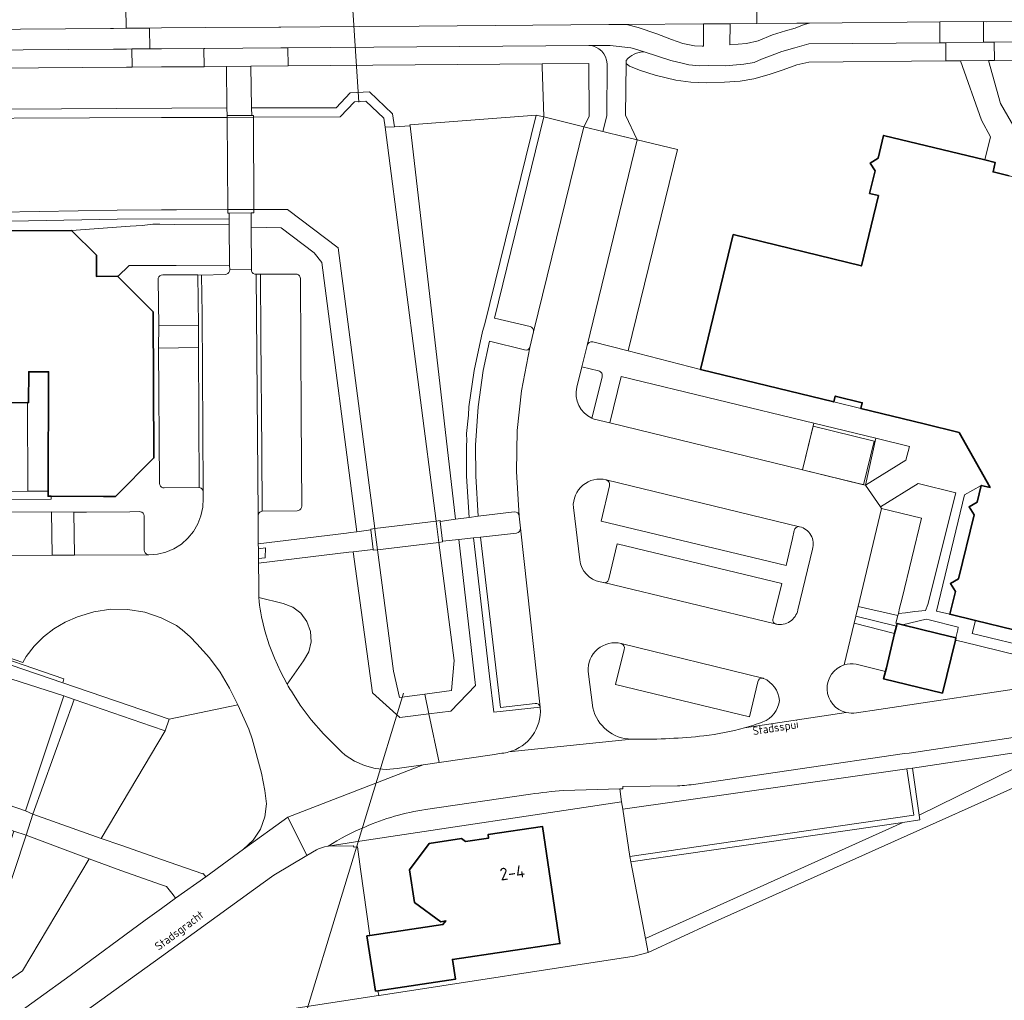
# Model space of a CAD drawing. Header units: metres. Extents: x 149984 to 156489, y 469398 to 478068.
# Tile 323 of 656: x 153985 to 154092, y 472751 to 472858. Entities that reach past the tile are written whole.
import ezdxf
from ezdxf.enums import TextEntityAlignment as Align

# ---------------------------------------------------------------- set-up
doc = ezdxf.new("R2010")
doc.units = ezdxf.units.M
doc.header["$LTSCALE"] = 0.75
for name, color, linetype, lineweight in [('B-WE-GR-BEPLANTING_CULTUUR_HEESTERS-GV', 252, 'Continuous', 18), ('B-WE-GR-BEPLANTING_CULTUUR_VASTE PLANTENVAK-GV', 252, 'Continuous', 18), ('B-WE-GR-STRUIK-GV', 252, 'Continuous', 13), ('B-WE-IE-TERREINAFSCHEIDING_KUNSTMATIG_MUUR-GV', 252, 'Continuous', 18), ('B-WE-KW-KUNSTWERK_DEK-GV', 6, 'Continuous', 18), ('B-WE-KW-KUNSTWERK_DUIKER-G', 6, 'Continuous', 18), ('B-WE-KW-KUNSTWERK_STUW-G', 6, 'Continuous', 18), ('B-WE-OG-BEBOUWING-GV', 6, 'Continuous', 35), ('B-WE-OG-BEBOUWING-T18', 1, 'Continuous', 18), ('B-WE-OG-BEBOUWING_OVERBOUWING-GV', 6, 'Continuous', 18), ('B-WE-OG-TERREIN_BEGROEID-GV', 252, 'Continuous', 18), ('B-WE-OG-TERREIN_ERF-GV', 252, 'Continuous', 18), ('B-WE-OG-TERREIN_OEVER-GV', 252, 'Continuous', 18), ('B-WE-OG-TOPOGRAFIE-T18', 7, 'Continuous', 18), ('B-WE-OG-WATER_MEER-GV', 252, 'Continuous', 18), ('B-WE-VH-GESLOTENVERHARDING_ASFALT-GV', 252, 'Continuous', 18), ('B-WE-VH-HALFVERHARDING_GRASBETONSTEEN-GV', 252, 'Continuous', 18), ('B-WE-VH-HALFVERHARDING_GRIND-GV', 252, 'Continuous', 18), ('B-WE-VH-ONVERHARD-GV', 252, 'Continuous', 18), ('B-WE-VH-OPENVERHARDING_BETONSTRAATSTEEN-GV', 252, 'Continuous', 18), ('B-WE-VH-OPENVERHARDING_STRAATBAKSTEEN-GV', 252, 'Continuous', 18), ('B-WE-VH-OPENVERHARDING_TEGEL-GV', 252, 'Continuous', 18)]:
    doc.layers.add(name, color=color, linetype=linetype, lineweight=lineweight)
doc.styles.add('NLCS-ISO-M500-T18', font='NLCS-ISO.ttf', dxfattribs={"height": 0.9})
doc.styles.add('NLCS-ISO-M750-T18', font='NLCS-ISO.ttf', dxfattribs={"height": 1.35})

msp = doc.modelspace()

# ---------------------------------------------------------------- linework, layer by layer
at = {"layer": 'B-WE-GR-BEPLANTING_CULTUUR_HEESTERS-GV', "flags": 128}
for points in [[(154045.83, 472820.019), (154045.29, 472817.81)], [(154047.66, 472819.59), (154045.83, 472820.019)], [(154046.939, 472814.428), (154048.04, 472818.9)], [(153969.478, 472792.842), (153989.357, 472786.005), (153989.238, 472785.583), (154000.839, 472781.613), (154008.342, 472783.198), (154007.422, 472784.992), (154006.406, 472786.734), (154005.245, 472788.308), (154003.852, 472789.85), (154003.111, 472790.6), (154002.24, 472791.372), (154001.628, 472791.824), (153999.966, 472792.685), (153998.19, 472793.278), (153996.344, 472793.589), (153994.473, 472793.61), (153992.62, 472793.34), (153990.832, 472792.786), (153989.515, 472792.211), (153988.279, 472791.477), (153987.144, 472790.597), (153986.125, 472789.583), (153985.24, 472788.451), (153984.881, 472787.788), (153978.98, 472789.852)]]:
    msp.add_lwpolyline(points, dxfattribs=at)
at = {"layer": 'B-WE-GR-BEPLANTING_CULTUUR_HEESTERS-GV'}
for points in [[(154048.04, 472818.9, 0.4466076), (154047.66, 472819.59)], [(154045.29, 472817.81, 0.363961), (154046.939, 472814.428)]]:
    msp.add_lwpolyline(points, format="xyb", dxfattribs=at)
at = {"layer": 'B-WE-GR-BEPLANTING_CULTUUR_HEESTERS-GV', "flags": 128}
for points in [[(154076.26, 472815.48), (154076.42, 472816.12), (154073.47, 472816.85), (154073.31, 472816.2)], [(153987.96, 472805.929), (153987.64, 472805.93), (153987.642, 472806.476), (153985.419, 472806.461), (153976.787, 472806.401), (153976.76, 472805.575), (153987.96, 472805.59)], [(153993.433, 472768.63), (154000.412, 472780.365), (153998.914, 472780.877), (153990.495, 472783.758), (153985.989, 472771.257)], [(153985.233, 472768.979), (153980.09, 472753.471), (153978.087, 472752.339), (153963.702, 472742.62), (153963.229, 472742.36), (153962.712, 472742.204), (153964.245, 472739.932), (153984.848, 472754.194), (153992.111, 472766.408)]]:
    msp.add_lwpolyline(points, close=True, dxfattribs=at)
at = {"layer": 'B-WE-GR-BEPLANTING_CULTUUR_VASTE PLANTENVAK-GV', "flags": 128}
for points in [[(154050.669, 472853.092), (154050.584, 472847.451), (154051.88, 472844.782), (154056.25, 472843.72), (154050.873, 472821.762), (154058.76, 472819.74), (154062.35, 472834.44), (154076.317, 472831.04), (154078.178, 472838.693), (154077.206, 472838.929), (154077.804, 472841.387), (154077.284, 472842.241), (154078.138, 472842.762), (154078.745, 472845.259), (154089.774, 472842.578), (154090.39, 472845.1), (154089.41, 472846.92), (154087.127, 472853.401), (154085.534, 472853.385), (154070.573, 472853.259), (154069.282, 472852.95), (154067.788, 472852.407), (154066.26, 472851.897), (154064.597, 472851.421), (154063.103, 472851.184), (154061.406, 472851.048), (154059.403, 472850.98), (154057.705, 472851.048), (154056.076, 472851.285), (154053.835, 472851.829), (154052.24, 472852.339), (154051.018, 472852.814)], [(153999.835, 472835.58), (153999.05, 472835.6), (153997.89, 472835.45), (153996.57, 472835.37), (153990.203, 472834.875), (153992.902, 472832.19), (153992.896, 472829.891), (153995.206, 472829.897), (153995.241, 472829.862), (153996.491, 472831.06), (154001.59, 472831.092), (154007.433, 472831.129), (154007.38, 472835.581), (154001.457, 472835.538)], [(153985.419, 472806.461), (153987.642, 472806.476), (153987.691, 472819.49), (153985.521, 472819.498), (153985.51, 472816.142), (153985.399, 472816.141)], [(154077.909, 472812.245), (154076.75, 472807.13), (154081.18, 472809.85), (154081.55, 472811.36)], [(154082.151, 472793.342), (154083.32, 472793.468), (154083.58, 472794.12), (154086.6, 472806.31), (154082.52, 472807.31), (154078.392, 472804.769), (154078.526, 472804.576), (154082.86, 472803.55), (154080.756, 472794.83), (154080.491, 472793.732), (154080.347, 472793.147), (154081.133, 472793.232)], [(154089.39, 472807.11), (154087.57, 472806.07), (154084.5, 472793.4), (154085.95, 472793.06), (154086.57, 472795.55), (154086.03, 472796.41), (154086.9, 472796.91), (154088.61, 472803.91), (154088.07, 472804.76), (154088.94, 472805.29)], [(154075.543, 472792.086), (154079.941, 472790.953), (154080.137, 472791.759), (154075.729, 472792.865)], [(154083.724, 472792.453), (154083.39, 472792.538), (154080.805, 472791.898), (154084.638, 472790.97), (154086.62, 472790.49), (154086.828, 472791.349), (154086.879, 472791.654)], [(154088.412, 472790.965), (154095.35, 472789.28), (154097.122, 472790.356), (154088.755, 472792.381)]]:
    msp.add_lwpolyline(points, close=True, dxfattribs=at)
for points in [[(154127.723, 472853.402), (154123.224, 472853.529), (154116.009, 472853.531), (154090.825, 472853.437), (154090.192, 472853.431), (154091.49, 472848.72), (154093.48, 472845.28), (154095.11, 472845.86), (154106.31, 472843.12), (154105.53, 472839.83), (154108.33, 472839.16), (154109.13, 472842.59), (154108.63, 472843.45), (154109.47, 472843.97), (154109.99, 472846.14), (154127.5, 472841.9), (154127.86, 472843.4)], [(154075.79, 472782.323), (154078.229, 472782.66), (154113.057, 472787.903), (154113.305, 472788.24), (154111.317, 472790.003), (154107.137, 472796.82), (154104.82, 472795.38), (154103.49, 472789.87), (154100.897, 472788.258), (154097.37, 472789.2), (154095.53, 472788.07), (154087.362, 472790.056)], [(154087.362, 472790.056), (154086.562, 472790.25), (154085.162, 472784.464), (154078.747, 472786.017), (154078.942, 472786.825), (154075.752, 472787.62)]]:
    msp.add_lwpolyline(points, dxfattribs=at)
at = {"layer": 'B-WE-GR-BEPLANTING_CULTUUR_VASTE PLANTENVAK-GV'}
for points in [[(154074.456, 472787.534, 0.760014), (154074.655, 472782.346)], [(154075.752, 472787.62, 0.1218889), (154074.456, 472787.534)], [(154074.655, 472782.346, 0.1066177), (154075.79, 472782.323)]]:
    msp.add_lwpolyline(points, format="xyb", dxfattribs=at)
at = {"layer": 'B-WE-GR-STRUIK-GV', "flags": 128}
for points in [[(154040.19, 472824.43), (154036.33, 472825.35), (154041.68, 472847.27), (154040.846, 472847.458), (154035.272, 472824.721), (154034.994, 472823.889), (154034.08, 472819.63), (154033.53, 472815.66), (154033.47, 472814.773), (154033.241, 472812.763), (154033.282, 472811.978), (154033.25, 472811.5), (154033.27, 472808.11), (154033.546, 472803.622), (154034.539, 472803.759), (154034.27, 472808.11), (154034.25, 472811.5), (154034.53, 472815.66), (154035.08, 472819.63), (154035.76, 472822.82), (154039.59, 472821.88)], [(154040.169, 472822.141), (154040.562, 472823.85)], [(154040.736, 472783.326), (154036.976, 472782.885), (154034.77, 472801.46), (154034.006, 472801.379), (154035.783, 472786.306)], [(154035.783, 472786.306), (154036.247, 472782.379), (154041.293, 472782.929)]]:
    msp.add_lwpolyline(points, dxfattribs=at)
at = {"layer": 'B-WE-GR-STRUIK-GV'}
for points in [[(154040.562, 472823.85, 0.3784464), (154040.19, 472824.43)], [(154039.59, 472821.88, 0.3924914), (154040.169, 472822.141)], [(154041.293, 472782.929, 0.4027898), (154040.736, 472783.326)]]:
    msp.add_lwpolyline(points, format="xyb", dxfattribs=at)
at = {"layer": 'B-WE-GR-STRUIK-GV', "flags": 128}
for points in [[(153963.108, 472779.269), (153963.199, 472779.552), (153963.314, 472780.112), (153963.174, 472781.056), (153966.52, 472791.463), (153989.335, 472784.155), (153990.495, 472783.758), (153998.914, 472780.877), (154000.412, 472780.365), (154000.839, 472781.613), (153989.238, 472785.583), (153962.427, 472794.758), (153962.567, 472795.183), (153962.332, 472795.203), (153961.899, 472793.858), (153961.632, 472793.029), (153961.778, 472792.982), (153965.568, 472791.768), (153964.129, 472787.293), (153962.222, 472781.362), (153962.172, 472781.034), (153962.314, 472780.142), (153962.199, 472779.583)], [(154081.282, 472776.204), (154082.022, 472771.172), (154051.072, 472766.651), (154051.186, 472766.054), (154080.846, 472770.362), (154082.709, 472770.633), (154082.63, 472771.173), (154081.886, 472776.295)]]:
    msp.add_lwpolyline(points, close=True, dxfattribs=at)
at = {"layer": 'B-WE-IE-TERREINAFSCHEIDING_KUNSTMATIG_MUUR-GV', "flags": 128}
msp.add_lwpolyline([(153962.567, 472795.183), (153962.427, 472794.758), (153989.238, 472785.583), (153989.357, 472786.005), (153969.478, 472792.842), (153969.478, 472793.073), (153969.479, 472793.412), (153968.851, 472793.418), (153968.851, 472793.066)], close=True, dxfattribs=at)
at = {"layer": 'B-WE-KW-KUNSTWERK_DEK-GV', "flags": 128}
for points in [[(154010.078, 472837.176), (154010.031, 472847.232), (154010.03, 472847.44), (154009.93, 472847.44), (154009.835, 472847.44), (154007.269, 472847.43), (154007.15, 472847.43), (154007.152, 472847.22), (154007.246, 472837.166), (154007.25, 472836.79), (154007.365, 472836.791), (154007.398, 472836.791), (154009.784, 472836.808), (154009.91, 472836.809), (154010.08, 472836.81)], [(154022.821, 472802.256), (154023.069, 472800.131), (154023.08, 472800.04), (154023.567, 472800.098), (154030.243, 472800.892), (154030.65, 472800.94), (154030.641, 472801.016), (154030.39, 472803.185), (154030.38, 472803.27), (154029.942, 472803.217), (154023.266, 472802.405), (154022.81, 472802.35)]]:
    msp.add_lwpolyline(points, close=True, dxfattribs=at)
at = {"layer": 'B-WE-KW-KUNSTWERK_DUIKER-G', "flags": 128}
for points in [[(154019.873, 472874.032), (154021.506, 472848.887)], [(154026.386, 472784.457), (154015.823, 472749.78)]]:
    msp.add_lwpolyline(points, dxfattribs=at)
at = {"layer": 'B-WE-KW-KUNSTWERK_STUW-G', "flags": 128}
msp.add_lwpolyline([(154007.152, 472847.22), (154007.246, 472837.166)], dxfattribs=at)
at = {"layer": 'B-WE-OG-BEBOUWING-GV', "flags": 128}
for points in [[(154092.426, 472840.852), (154090.672, 472841.279), (154090.92, 472842.299), (154089.774, 472842.578), (154078.745, 472845.259), (154078.138, 472842.762), (154077.284, 472842.241), (154077.804, 472841.387), (154077.206, 472838.929), (154078.178, 472838.693), (154076.317, 472831.04), (154062.35, 472834.44), (154058.76, 472819.74), (154073.31, 472816.2), (154073.47, 472816.85), (154076.42, 472816.12), (154076.26, 472815.48), (154083.18, 472813.807), (154086.972, 472812.889), (154090.357, 472806.879), (154089.39, 472807.11), (154088.94, 472805.29), (154088.07, 472804.76), (154088.61, 472803.91), (154086.9, 472796.91), (154086.03, 472796.41), (154086.57, 472795.55), (154085.95, 472793.06), (154088.755, 472792.381), (154097.122, 472790.356)], [(153977.832, 472816.046), (153985.399, 472816.141), (153985.51, 472816.142), (153985.521, 472819.498), (153987.691, 472819.49), (153987.642, 472806.476), (153987.64, 472805.93), (153987.96, 472805.929), (153993.662, 472805.908), (153994.97, 472805.903), (153999.168, 472810.105), (153999.097, 472826.025), (153995.241, 472829.862), (153995.206, 472829.897), (153992.896, 472829.891), (153992.902, 472832.19), (153990.203, 472834.875), (153990.18, 472834.898), (153982.58, 472834.85)]]:
    msp.add_lwpolyline(points, dxfattribs=at)
for points in [[(154079.041, 472787.233), (154078.942, 472786.825), (154078.747, 472786.017), (154085.162, 472784.464), (154086.562, 472790.25), (154086.62, 472790.49), (154084.638, 472790.97), (154080.805, 472791.898), (154080.205, 472792.043), (154080.203, 472792.033), (154080.137, 472791.759), (154079.941, 472790.953)], [(154022.394, 472758.009), (154023.349, 472751.985), (154023.606, 472752.023), (154032.05, 472753.273), (154031.731, 472755.43), (154043.45, 472757.165), (154041.534, 472769.934), (154035.616, 472769.046), (154035.674, 472768.651), (154033.15, 472768.283), (154032.723, 472768.622), (154029.19, 472768.066), (154027.057, 472765.187), (154027.601, 472761.652), (154030.466, 472759.544), (154031.019, 472759.627), (154030.686, 472759.237), (154022.703, 472758.055)]]:
    msp.add_lwpolyline(points, close=True, dxfattribs=at)
at = {"layer": 'B-WE-OG-BEBOUWING_OVERBOUWING-GV', "flags": 128}
msp.add_lwpolyline([(154069.884, 472808.806), (154076.55, 472807.179), (154077.711, 472811.933), (154071.044, 472813.56)], close=True, dxfattribs=at)
at = {"layer": 'B-WE-OG-TERREIN_BEGROEID-GV', "flags": 128}
for points in [[(154004.647, 472852.742), (154000, 472852.717), (153996.79, 472852.699), (153996.196, 472852.694), (153780.648, 472851.072), (153785.175, 472801.098), (153783.871, 472798.055), (153770.398, 472791.226)], [(153791.485, 472844.441), (153791.748, 472844.519), (153792.099, 472844.581), (153792.567, 472844.631), (153797.926, 472844.51), (153806.936, 472844.608), (153829.357, 472844.551), (153852.579, 472844.597), (153916.337, 472844.857), (153942.134, 472845.14), (153944.986, 472845.196), (153952.47, 472846.497), (153959.902, 472847.923), (153965.022, 472848.003), (154007.138, 472848.278), (154007.072, 472852.765), (154004.647, 472852.742)], [(153982.58, 472834.85), (153990.18, 472834.898), (153990.203, 472834.875), (153996.57, 472835.37), (153997.89, 472835.45), (153999.05, 472835.6), (153999.835, 472835.58), (154001.457, 472835.538), (154007.38, 472835.581), (154007.373, 472836.164), (153995.181, 472836.12), (153973.883, 472835.74)], [(154034.006, 472801.379), (154032.425, 472801.212), (154034.23, 472785.28), (154031.54, 472782.51), (154029.169, 472782.202), (154030.269, 472776.885), (154036.041, 472777.728), (154037.122, 472777.902)], [(154041.301, 472782.855), (154041.293, 472782.929), (154036.247, 472782.379), (154035.783, 472786.306), (154034.006, 472801.379)], [(154119.739, 472781.979), (154081.886, 472776.295), (154082.63, 472771.173), (154095.262, 472777.378), (154123.857, 472781.6), (154131.738, 472785.131), (154133.457, 472787.248), (154134.045, 472788.958)], [(153983.466, 472737.457), (153986.128, 472740.704), (153994.443, 472746.742), (153997.029, 472747.384), (153997.044, 472747.395), (154000, 472747.85), (154023.68, 472751.497), (154023.684, 472751.498), (154023.606, 472752.023), (154023.349, 472751.985), (154022.394, 472758.009), (154022.703, 472758.055), (154021.689, 472765.289), (154021.358, 472767.713), (154021.003, 472767.652), (154020.912, 472767.823), (154018.164, 472767.77), (154017.784, 472767.709)], [(154016.915, 472767.385), (154015.863, 472766.764), (154012.25, 472764.633), (154011.098, 472763.773), (154000, 472755.756), (153984.93, 472744.87), (153957.69, 472726.02), (153952.26, 472722.01), (153948.62, 472719.16), (153944.98, 472716.17), (153936.87, 472708.9), (153929.63, 472702.48), (153916.78, 472690.99), (153898.62, 472674.68), (153880.41, 472658.68), (153875.05, 472653.75), (153868.353, 472647.882), (153862.99, 472643.632)]]:
    msp.add_lwpolyline(points, dxfattribs=at)
for points in [[(154041.518, 472853.051), (154013.807, 472852.828), (154009.756, 472852.79), (154009.823, 472848.276), (154019.064, 472848.268), (154020.58, 472849.893), (154022.674, 472850.026), (154025.206, 472847.609), (154025.411, 472846.203), (154027.105, 472846.287), (154027.09, 472846.42), (154040.846, 472847.458), (154041.68, 472847.27), (154041.522, 472852.78)], [(154041.522, 472852.78), (154041.68, 472847.27), (154046.068, 472846.201), (154046.619, 472847.325), (154046.603, 472853.092), (154041.518, 472853.051)], [(154032.058, 472803.416), (154033.546, 472803.622), (154033.27, 472808.11), (154033.25, 472811.5), (154033.282, 472811.978), (154033.241, 472812.763), (154033.47, 472814.773), (154033.53, 472815.66), (154034.08, 472819.63), (154034.994, 472823.889), (154035.272, 472824.721), (154040.846, 472847.458), (154027.09, 472846.42), (154027.105, 472846.287)], [(154021.293, 472802.049), (154017.472, 472831.399), (154016.664, 472832.469), (154013.063, 472835.187), (154009.793, 472835.247), (154009.819, 472830.627), (154009.828, 472830.46), (154009.896, 472830.308), (154010.013, 472830.191), (154010.166, 472830.123), (154010.332, 472830.115), (154010.807, 472830.141), (154014.626, 472830.141), (154014.789, 472830.122), (154014.938, 472830.053), (154015.058, 472829.941), (154015.137, 472829.798), (154015.169, 472829.637), (154015.236, 472814.792), (154015.302, 472804.856), (154015.274, 472804.7), (154015.201, 472804.561), (154015.09, 472804.449), (154014.95, 472804.375), (154014.796, 472804.345), (154010.99, 472804.292), (154010.855, 472804.265), (154010.733, 472804.201), (154010.635, 472804.104), (154010.569, 472803.983), (154010.541, 472803.848), (154010.558, 472800.73), (154020.19, 472801.9), (154020.605, 472801.956)], [(154030.269, 472776.885), (154029.169, 472782.202), (154026, 472781.79), (154023.02, 472784.48), (154020.917, 472799.877), (154020.43, 472799.82), (154010.565, 472798.628), (154010.622, 472796.268), (154010.612, 472795.99), (154010.608, 472795.712), (154010.609, 472795.434), (154010.616, 472795.155), (154010.629, 472794.877), (154013.254, 472794.247), (154014.305, 472793.845), (154015.2, 472793.162), (154015.865, 472792.254), (154016.246, 472791.194), (154016.311, 472790.07), (154016.054, 472788.974), (154015.498, 472787.995), (154013.712, 472785.423), (154013.821, 472785.235), (154013.932, 472785.047), (154014.045, 472784.861), (154014.159, 472784.676), (154014.275, 472784.491), (154015.104, 472783.158), (154016.335, 472781.536), (154017.65, 472780.018), (154019.101, 472778.604), (154019.615, 472778.069), (154020.045, 472777.7), (154021.048, 472777.043), (154022.143, 472776.558), (154023.303, 472776.258), (154024.496, 472776.149), (154025.691, 472776.236), (154028.518, 472776.629)], [(154010.629, 472794.877), (154010.658, 472794.455), (154010.701, 472794.035), (154010.755, 472793.616), (154010.823, 472793.198), (154010.903, 472792.783), (154011.277, 472791.246), (154011.747, 472789.736), (154012.311, 472788.258), (154012.967, 472786.819), (154013.712, 472785.423), (154015.498, 472787.995), (154016.054, 472788.974), (154016.311, 472790.07), (154016.246, 472791.194), (154015.865, 472792.254), (154015.2, 472793.162), (154014.305, 472793.845), (154013.254, 472794.247)], [(153963.108, 472779.269), (153985.172, 472771.645), (153989.335, 472784.155), (153966.52, 472791.463), (153963.174, 472781.056), (153963.314, 472780.112), (153963.199, 472779.552)], [(154124.34, 472779.65), (154124.21, 472779.92), (154132.33, 472783.7), (154134.441, 472786.527), (154134.405, 472786.531), (154134.633, 472788.85), (154134.252, 472788.612), (154134.045, 472788.958), (154133.457, 472787.248), (154131.738, 472785.131), (154123.857, 472781.6), (154095.262, 472777.378), (154082.63, 472771.173), (154082.709, 472770.633), (154080.846, 472770.362), (154052.774, 472757.727), (154053.069, 472756.181), (154059.973, 472759.387), (154095.68, 472775.39)], [(154000, 472766.333), (154004.498, 472764.767), (154004.561, 472764.812), (154004.821, 472764.445), (154008.927, 472767.456), (154009.982, 472768.432), (154010.781, 472769.628), (154011.278, 472770.976), (154011.447, 472772.404), (154011.278, 472773.832), (154010.89, 472775.732), (154009.884, 472779.471), (154009.514, 472780.527), (154008.342, 472783.198), (154000.839, 472781.613), (154000.412, 472780.365), (153993.433, 472768.63), (153995.551, 472767.882)], [(154052.774, 472757.727), (154080.846, 472770.362), (154051.186, 472766.054)], [(154000, 472760.998), (154001.541, 472762.118), (154001.281, 472762.485), (154000.553, 472763.374), (154000, 472763.567), (153995.551, 472765.122), (153992.111, 472766.408), (153984.848, 472754.194), (153964.245, 472739.932), (153966.23, 472736.991), (153972.17, 472741), (153977.83, 472745.01), (153982.99, 472748.61), (153990.06, 472753.69), (153998.212, 472759.699)]]:
    msp.add_lwpolyline(points, close=True, dxfattribs=at)
at = {"layer": 'B-WE-OG-TERREIN_BEGROEID-GV'}
for points in [[(154037.885, 472778.045, 0.3564135), (154041.301, 472782.855)], [(154037.122, 472777.902, 0.0409116), (154037.885, 472778.045)], [(154017.784, 472767.709, 0.0644874), (154016.915, 472767.385)]]:
    msp.add_lwpolyline(points, format="xyb", dxfattribs=at)
at = {"layer": 'B-WE-OG-TERREIN_ERF-GV', "flags": 128}
msp.add_lwpolyline([(154050.173, 472772.616), (154021.638, 472768.333), (154018.164, 472767.77), (154020.912, 472767.823), (154021.003, 472767.652), (154021.358, 472767.713), (154021.689, 472765.289), (154022.703, 472758.055), (154030.686, 472759.237), (154031.019, 472759.627), (154030.466, 472759.544), (154027.601, 472761.652), (154027.057, 472765.187), (154029.19, 472768.066), (154032.723, 472768.622), (154033.15, 472768.283), (154035.674, 472768.651), (154035.616, 472769.046), (154041.534, 472769.934), (154043.45, 472757.165), (154031.731, 472755.43), (154032.05, 472753.273), (154023.606, 472752.023), (154023.684, 472751.498), (154023.746, 472751.507), (154051.544, 472755.789), (154053.069, 472756.181), (154052.774, 472757.727), (154051.186, 472766.054), (154051.072, 472766.651), (154050.297, 472771.821)], close=True, dxfattribs=at)
at = {"layer": 'B-WE-OG-TERREIN_OEVER-GV', "flags": 128}
for points in [[(153975.64, 472847.11), (153992.15, 472847.16), (154000, 472847.192), (154002.115, 472847.2), (154007.152, 472847.22), (154010.031, 472847.232), (154019.5, 472847.27), (154021.04, 472848.92), (154022.3, 472849), (154024.26, 472847.13), (154024.387, 472846.152), (154025.411, 472846.203), (154025.206, 472847.609), (154022.674, 472850.026), (154020.58, 472849.893), (154019.064, 472848.268), (154009.823, 472848.276), (154009.835, 472847.44), (154007.269, 472847.43), (154007.15, 472847.43), (154007.138, 472848.278), (153965.022, 472848.003)], [(153973.883, 472835.74), (153995.181, 472836.12), (154007.373, 472836.164), (154007.365, 472836.791), (154007.398, 472836.791), (154009.784, 472836.808), (154009.793, 472835.247), (154013.063, 472835.187), (154016.664, 472832.469), (154017.472, 472831.399), (154021.293, 472802.049), (154022.821, 472802.256), (154023.069, 472800.131), (154020.917, 472799.877), (154023.02, 472784.48), (154026, 472781.79), (154029.169, 472782.202), (154028.723, 472784.361), (154025.97, 472784), (154025.29, 472786.87), (154023.567, 472800.098), (154023.278, 472802.316), (154023.266, 472802.405), (154019.28, 472833), (154013.73, 472837.19), (154010.078, 472837.176), (154009.909, 472837.175), (154007.246, 472837.166), (154001.65, 472837.144), (154000, 472837.138), (153995.17, 472837.12), (153973.87, 472836.74)]]:
    msp.add_lwpolyline(points, dxfattribs=at)
msp.add_lwpolyline([(154030.39, 472803.185), (154032.058, 472803.416), (154027.105, 472846.287), (154025.411, 472846.203), (154024.387, 472846.152), (154029.942, 472803.217), (154030.243, 472800.892), (154031.91, 472788.01), (154031.61, 472784.74), (154028.723, 472784.361), (154029.169, 472782.202), (154031.54, 472782.51), (154034.23, 472785.28), (154032.425, 472801.212), (154030.641, 472801.016)], close=True, dxfattribs=at)
at = {"layer": 'B-WE-OG-WATER_MEER-GV', "flags": 128}
for points in [[(153973.87, 472836.74), (153995.17, 472837.12), (154000, 472837.138), (154001.65, 472837.144), (154007.246, 472837.166), (154009.909, 472837.175), (154010.078, 472837.176), (154013.73, 472837.19), (154019.28, 472833), (154023.266, 472802.405), (154023.278, 472802.316), (154023.567, 472800.098), (154025.29, 472786.87), (154025.97, 472784), (154028.723, 472784.361), (154031.61, 472784.74), (154031.91, 472788.01), (154030.243, 472800.892), (154029.942, 472803.217), (154024.387, 472846.152), (154024.26, 472847.13), (154022.3, 472849), (154021.04, 472848.92), (154019.5, 472847.27), (154010.031, 472847.232), (154007.152, 472847.22), (154002.115, 472847.2), (154000, 472847.192), (153992.15, 472847.16), (153975.64, 472847.11)], [(154095.68, 472775.39), (154059.973, 472759.387), (154053.069, 472756.181), (154051.544, 472755.789), (154023.746, 472751.507), (154023.684, 472751.498), (154023.68, 472751.497), (154000, 472747.85), (153997.044, 472747.395), (153997.029, 472747.384), (153986.82, 472739.97), (153984.27, 472736.86)]]:
    msp.add_lwpolyline(points, dxfattribs=at)
at = {"layer": 'B-WE-VH-GESLOTENVERHARDING_ASFALT-GV', "flags": 128}
for points in [[(154150.72, 472866.941), (154146.113, 472866.494), (154142.305, 472866.091), (154133.67, 472865.304), (154133.592, 472865.297), (154130.736, 472865.089), (154126.782, 472865.014), (154126.603, 472865.016), (154123.532, 472864.99), (154109.083, 472864.868), (154089.485, 472864.699), (154068.861, 472864.512), (154064.906, 472864.471), (154064.926, 472857.45), (154069.285, 472857.48), (154070.646, 472857.492), (154084.882, 472857.623), (154089.625, 472857.659), (154089.913, 472857.652), (154108.53, 472857.76), (154117.786, 472857.799), (154123.818, 472857.694), (154129.734, 472857.592)], [(153778.049, 472855.306), (153778.272, 472855.302), (153795.836, 472855.417), (153821.406, 472855.59), (153843.968, 472855.76), (153869.564, 472855.947), (153894.105, 472856.14), (153920.671, 472856.337), (153944.273, 472856.528), (153969.852, 472856.73), (153994.448, 472856.918), (153994.757, 472856.921), (153996.153, 472856.934), (153996.057, 472863.89)]]:
    msp.add_lwpolyline(points, dxfattribs=at)
msp.add_lwpolyline([(154012.8, 472857.07), (154013.007, 472857.075), (154021.569, 472857.129), (154028.102, 472857.17), (154048.776, 472857.337), (154050.722, 472857.351), (154059.099, 472857.409), (154062.015, 472857.43), (154064.926, 472857.45), (154064.906, 472864.471), (154060.569, 472864.427), (154052.373, 472864.353), (154050.498, 472864.336), (154048.371, 472864.342), (154027.785, 472864.157), (154021.374, 472864.089), (154017.591, 472864.049), (154000, 472863.919), (153998.585, 472863.908), (153996.057, 472863.89), (153996.153, 472856.934), (153998.681, 472856.958), (154000, 472856.971), (154004.77, 472857.016)], close=True, dxfattribs=at)
at = {"layer": 'B-WE-VH-HALFVERHARDING_GRASBETONSTEEN-GV', "flags": 128}
msp.add_lwpolyline([(154093.813, 472840.515), (154094.33, 472842.64), (154093.83, 472843.49), (154094.67, 472844), (154095.11, 472845.86), (154093.48, 472845.28), (154091.49, 472848.72), (154090.192, 472853.431), (154087.127, 472853.401), (154089.41, 472846.92), (154090.39, 472845.1), (154089.774, 472842.578), (154090.92, 472842.299), (154090.672, 472841.279), (154092.426, 472840.852)], close=True, dxfattribs=at)
at = {"layer": 'B-WE-VH-HALFVERHARDING_GRIND-GV', "flags": 128}
for points in [[(153985.989, 472771.257), (153990.495, 472783.758), (153989.335, 472784.155), (153985.172, 472771.645)], [(153947.101, 472747.42), (153961.639, 472742.225), (153962.175, 472742.158), (153962.712, 472742.204), (153963.229, 472742.36), (153963.702, 472742.62), (153978.087, 472752.339), (153980.09, 472753.471), (153985.233, 472768.979), (153983.905, 472769.42), (153979.69, 472756.341), (153979.506, 472755.77), (153979.022, 472754.27), (153976.164, 472753.033), (153974.501, 472751.741), (153964.062, 472744.502), (153962.947, 472743.911), (153961.74, 472743.546), (153947.46, 472748.461)]]:
    msp.add_lwpolyline(points, close=True, dxfattribs=at)
at = {"layer": 'B-WE-VH-ONVERHARD-GV', "flags": 128}
for points in [[(154007.15, 472847.43), (154007.152, 472847.22), (154007.246, 472837.166), (154007.25, 472836.79), (154007.365, 472836.791), (154007.398, 472836.791), (154009.784, 472836.808), (154009.91, 472836.809), (154010.08, 472836.81), (154010.078, 472837.176), (154010.031, 472847.232), (154010.03, 472847.44), (154009.93, 472847.44), (154009.835, 472847.44), (154007.269, 472847.43)], [(154030.641, 472801.016), (154030.39, 472803.185), (154030.38, 472803.27), (154029.942, 472803.217), (154023.266, 472802.405), (154022.81, 472802.35), (154022.821, 472802.256), (154023.069, 472800.131), (154023.08, 472800.04), (154023.567, 472800.098), (154030.243, 472800.892), (154030.65, 472800.94)]]:
    msp.add_lwpolyline(points, close=True, dxfattribs=at)
at = {"layer": 'B-WE-VH-OPENVERHARDING_BETONSTRAATSTEEN-GV', "flags": 128}
for points in [[(154059.099, 472854.989), (154059.099, 472857.409), (154050.722, 472857.351), (154051.968, 472857.027), (154054.005, 472856.314), (154055.601, 472855.702), (154056.857, 472855.261), (154058.113, 472855.023), (154058.961, 472854.989)], [(154069.285, 472857.48), (154064.926, 472857.45), (154062.015, 472857.43), (154061.983, 472855.125), (154063.782, 472855.295), (154065.072, 472855.566), (154066.634, 472856.212), (154068.059, 472856.654), (154069.112, 472856.959), (154070.062, 472857.333), (154070.646, 472857.492)], [(154089.623, 472855.406), (154089.625, 472857.659), (154084.882, 472857.623), (154084.882, 472855.364), (154085.539, 472855.363)], [(154013.003, 472854.808), (154004.726, 472854.727), (154004.613, 472854.733), (154004.647, 472852.742), (154007.072, 472852.765), (154009.756, 472852.79), (154013.807, 472852.828), (154013.762, 472854.808)], [(154090.793, 472855.412), (154089.623, 472855.406), (154085.539, 472855.363), (154085.534, 472853.385), (154087.127, 472853.401), (154090.192, 472853.431), (154090.825, 472853.437)]]:
    msp.add_lwpolyline(points, close=True, dxfattribs=at)
at = {"layer": 'B-WE-VH-OPENVERHARDING_STRAATBAKSTEEN-GV', "flags": 128}
for points in [[(154041.68, 472847.27), (154036.33, 472825.35), (154040.19, 472824.43)], [(154040.562, 472823.85), (154046.068, 472846.201), (154041.68, 472847.27)], [(154050.487, 472845.12), (154048.126, 472845.699), (154046.068, 472846.201), (154040.562, 472823.85), (154040.169, 472822.141)], [(154045.29, 472817.81), (154045.83, 472820.019), (154046.401, 472822.356), (154051.88, 472844.782), (154050.53, 472845.11)], [(154047.02, 472822.75), (154050.873, 472821.762), (154056.25, 472843.72), (154051.88, 472844.782), (154046.401, 472822.356)], [(153974.725, 472804.196), (153988, 472804.21), (153990.431, 472804.177), (153991.806, 472804.197), (153996.539, 472804.218), (153997.567, 472804.261), (153997.725, 472804.238), (153997.869, 472804.171), (153997.989, 472804.066), (153998.073, 472803.931), (153998.116, 472803.777), (153998.129, 472800.055), (153998.146, 472799.902), (153998.21, 472799.761), (153998.316, 472799.647), (153998.451, 472799.572), (153998.603, 472799.544), (153999.555, 472799.611), (154000.484, 472799.833), (154001.363, 472800.203), (154002.171, 472800.712), (154002.884, 472801.345), (154003.488, 472802.084), (154003.967, 472802.909), (154004.308, 472803.8), (154004.504, 472804.734), (154004.549, 472805.687), (154004.535, 472806.475), (154004.5, 472806.596), (154004.432, 472806.703), (154004.338, 472806.786), (154004.225, 472806.841), (154004.101, 472806.862), (154000.31, 472806.836), (154000.154, 472806.848), (154000.011, 472806.91), (153999.896, 472807.016), (153999.822, 472807.153), (153999.796, 472807.307), (153999.679, 472822.083), (153999.702, 472824.492), (153999.637, 472829.539), (153999.655, 472829.698), (153999.722, 472829.842), (153999.834, 472829.957), (153999.976, 472830.029), (154000.134, 472830.051), (154003.98, 472830.065), (154004.366, 472830.039), (154006.934, 472830.094), (154007.088, 472830.124), (154007.226, 472830.198), (154007.337, 472830.308), (154007.41, 472830.446), (154007.44, 472830.6), (154007.433, 472831.129), (154001.59, 472831.092), (153996.491, 472831.06), (153995.241, 472829.862), (153999.097, 472826.025), (153999.168, 472810.105), (153994.97, 472805.903), (153993.662, 472805.908), (153987.96, 472805.929), (153987.96, 472805.59), (153976.76, 472805.575)], [(153978.98, 472789.852), (153984.881, 472787.788), (153985.24, 472788.451), (153986.125, 472789.583), (153987.144, 472790.597), (153988.279, 472791.477), (153989.515, 472792.211), (153990.832, 472792.786), (153992.62, 472793.34), (153994.473, 472793.61), (153996.344, 472793.589), (153998.19, 472793.278), (153999.966, 472792.685), (154001.628, 472791.824), (154002.24, 472791.372), (154003.111, 472790.6), (154003.852, 472789.85), (154005.245, 472788.308), (154006.406, 472786.734), (154007.422, 472784.992), (154008.342, 472783.198), (154009.514, 472780.527), (154009.884, 472779.471), (154010.89, 472775.732), (154011.278, 472773.832), (154011.447, 472772.404), (154011.278, 472770.976), (154010.781, 472769.628), (154009.982, 472768.432), (154008.927, 472767.456), (154013.761, 472770.936), (154028.518, 472776.629), (154025.691, 472776.236), (154024.496, 472776.149), (154023.303, 472776.258), (154022.143, 472776.558), (154021.048, 472777.043), (154020.045, 472777.7), (154019.615, 472778.069), (154019.101, 472778.604), (154017.65, 472780.018), (154016.335, 472781.536), (154015.104, 472783.158), (154014.275, 472784.491), (154014.159, 472784.676), (154014.045, 472784.861), (154013.932, 472785.047), (154013.821, 472785.235), (154013.712, 472785.423), (154012.967, 472786.819), (154012.311, 472788.258), (154011.747, 472789.736), (154011.277, 472791.246), (154010.903, 472792.783), (154010.823, 472793.198), (154010.755, 472793.616), (154010.701, 472794.035), (154010.658, 472794.455), (154010.629, 472794.877), (154010.616, 472795.155), (154010.609, 472795.434), (154010.608, 472795.712), (154010.612, 472795.99), (154010.622, 472796.268), (154010.565, 472798.628), (154010.568, 472799.132), (154010.57, 472800.207), (154010.558, 472800.73), (154010.541, 472803.848), (154010.332, 472830.115), (154010.166, 472830.123), (154010.013, 472830.191), (154009.896, 472830.308), (154009.828, 472830.46), (154009.819, 472830.627), (154007.44, 472830.6), (154007.41, 472830.446), (154007.337, 472830.308), (154007.226, 472830.198), (154007.088, 472830.124), (154006.934, 472830.094), (154004.366, 472830.039), (154004.425, 472825.799), (154004.503, 472813.146), (154004.535, 472806.475), (154004.549, 472805.687), (154004.504, 472804.734), (154004.308, 472803.8), (154003.967, 472802.909), (154003.488, 472802.084), (154002.884, 472801.345), (154002.171, 472800.712), (154001.363, 472800.203), (154000.484, 472799.833), (153999.555, 472799.611), (153998.603, 472799.544), (153990.499, 472799.507), (153988.069, 472799.496), (153974.676, 472799.436)], [(154039.59, 472821.88), (154035.76, 472822.82), (154035.08, 472819.63), (154034.53, 472815.66), (154034.25, 472811.5), (154034.27, 472808.11), (154034.539, 472803.759), (154038.47, 472804.23)], [(154095.35, 472789.28), (154088.412, 472790.965), (154088.755, 472792.381), (154085.95, 472793.06), (154084.5, 472793.4), (154087.57, 472806.07), (154089.39, 472807.11), (154090.357, 472806.879), (154086.972, 472812.889), (154083.18, 472813.807), (154076.26, 472815.48), (154073.31, 472816.2), (154058.76, 472819.74), (154050.873, 472821.762), (154047.02, 472822.75)], [(154039.019, 472803.75), (154038.71, 472808.61), (154038.8, 472813.09), (154039.26, 472817.43), (154040.169, 472822.141)], [(154040.169, 472822.141), (154039.26, 472817.43), (154038.8, 472813.09), (154038.71, 472808.61), (154039.019, 472803.75), (154039.144, 472802.432), (154041.293, 472782.929), (154041.301, 472782.855)], [(154046.401, 472822.356), (154045.83, 472820.019), (154047.66, 472819.59)], [(154048.04, 472818.9), (154046.939, 472814.428)], [(154047.19, 472814.33), (154048.9, 472813.93), (154050.14, 472818.99), (154071.13, 472813.891), (154077.909, 472812.245), (154081.55, 472811.36), (154081.18, 472809.85), (154076.75, 472807.13), (154078.392, 472804.769), (154082.52, 472807.31), (154086.6, 472806.31), (154083.58, 472794.12), (154083.32, 472793.468), (154082.151, 472793.342), (154081.133, 472793.232), (154080.347, 472793.147), (154080.293, 472792.927), (154080.084, 472792.073), (154080.205, 472792.043), (154080.805, 472791.898), (154083.39, 472792.538), (154083.724, 472792.453), (154086.879, 472791.654), (154086.828, 472791.349), (154086.62, 472790.49), (154086.562, 472790.25)], [(153976.787, 472806.401), (153985.419, 472806.461), (153985.399, 472816.141), (153977.832, 472816.046)], [(154074.456, 472787.534), (154075.543, 472792.086), (154075.729, 472792.865), (154075.982, 472793.922), (154078.526, 472804.576), (154078.392, 472804.769), (154076.75, 472807.13), (154069.884, 472808.806), (154048.9, 472813.93), (154047.19, 472814.33)], [(154069.578, 472802.602), (154048.5, 472807.706)], [(154048.5, 472807.706), (154069.578, 472802.602)], [(154048.856, 472807.058), (154047.941, 472803.217), (154068.105, 472798.356), (154068.8, 472801.314), (154068.998, 472802.179)], [(154068.998, 472802.179), (154068.8, 472801.314), (154068.105, 472798.356), (154047.941, 472803.217), (154048.856, 472807.058)], [(154038.47, 472804.23), (154034.539, 472803.759), (154033.546, 472803.622), (154032.058, 472803.416), (154030.39, 472803.185), (154030.641, 472801.016)], [(154045.623, 472799.005), (154044.909, 472804.703)], [(154044.909, 472804.703), (154045.623, 472799.005)], [(154039.144, 472802.432), (154039.019, 472803.75)], [(154041.293, 472782.929), (154039.144, 472802.432)], [(154030.641, 472801.016), (154032.425, 472801.212), (154034.006, 472801.379), (154034.77, 472801.46), (154038.71, 472801.9)], [(154038.71, 472801.9), (154034.77, 472801.46), (154036.976, 472782.885)], [(154066.688, 472792.596), (154067.633, 472796.427), (154049.692, 472800.738), (154048.773, 472796.911)], [(154048.773, 472796.911), (154049.692, 472800.738), (154067.633, 472796.427), (154066.688, 472792.596)], [(154070.977, 472800.152), (154069.382, 472793.532)], [(154069.382, 472793.532), (154070.977, 472800.152)], [(154048.224, 472796.505), (154048.189, 472796.513), (154047.843, 472796.582)], [(154047.843, 472796.582), (154048.189, 472796.513), (154048.224, 472796.505)], [(154048.224, 472796.505), (154066.928, 472792.017)], [(154066.928, 472792.017), (154048.224, 472796.505)], [(154078.942, 472786.825), (154079.041, 472787.233), (154079.941, 472790.953), (154075.543, 472792.086), (154074.456, 472787.534)], [(154086.562, 472790.25), (154087.362, 472790.056), (154095.53, 472788.07)], [(154065.024, 472785.7), (154064.104, 472781.892), (154049.498, 472785.41), (154050.468, 472789.221)], [(154050.468, 472789.221), (154049.498, 472785.41), (154064.104, 472781.892), (154065.024, 472785.7)], [(154050.128, 472789.885), (154065.575, 472786.086)], [(154065.575, 472786.086), (154050.128, 472789.885)], [(154117.5, 472788.56), (154113.057, 472787.903), (154078.229, 472782.66), (154075.79, 472782.323)], [(154075.752, 472787.62), (154078.942, 472786.825)], [(154046.523, 472786.804), (154047.03, 472782.847)], [(154047.03, 472782.847), (154046.523, 472786.804)], [(154036.976, 472782.885), (154040.736, 472783.326)], [(154120.114, 472783.726), (154081.544, 472777.91), (154081.028, 472777.891), (154058.264, 472774.539)], [(154058.264, 472774.539), (154081.028, 472777.891), (154081.544, 472777.91), (154120.114, 472783.726)], [(154056.27, 472774.352), (154050.321, 472774.28), (154050.321, 472774.012), (154049.975, 472774.012), (154050.173, 472772.616), (154050.297, 472771.821), (154081.282, 472776.204), (154081.886, 472776.295), (154119.739, 472781.979)], [(154063.581, 472780.68), (154074.655, 472782.346)], [(154074.655, 472782.346), (154063.581, 472780.68)], [(154037.885, 472778.045), (154051.246, 472779.44)], [(154051.246, 472779.44), (154037.885, 472778.045)], [(154037.122, 472777.902), (154036.041, 472777.728), (154030.269, 472776.885), (154028.518, 472776.629), (154013.761, 472770.936), (154015.863, 472766.764), (154016.915, 472767.385)], [(154043.821, 472773.841), (154049.975, 472774.012), (154050.321, 472774.012), (154050.321, 472774.28), (154056.27, 472774.352)], [(154018.164, 472767.77), (154021.638, 472768.333), (154050.173, 472772.616), (154049.975, 472774.012), (154043.821, 472773.841)], [(154028.8, 472771.763), (154040.25, 472773.44)], [(154040.25, 472773.44), (154028.8, 472771.763)], [(153957.69, 472726.02), (153984.93, 472744.87), (154000, 472755.756), (154011.098, 472763.773), (154012.25, 472764.633), (154015.863, 472766.764), (154013.761, 472770.936), (154008.927, 472767.456), (154004.821, 472764.445), (154001.541, 472762.118), (154000, 472760.998), (153998.212, 472759.699), (153990.06, 472753.69), (153982.99, 472748.61)], [(154017.784, 472767.709), (154018.164, 472767.77)]]:
    msp.add_lwpolyline(points, dxfattribs=at)
at = {"layer": 'B-WE-VH-OPENVERHARDING_STRAATBAKSTEEN-GV'}
for points in [[(154050.53, 472845.11, -0.0933814), (154050.487, 472845.12)], [(154040.19, 472824.43, -0.3784464), (154040.562, 472823.85)], [(154046.401, 472822.356, -0.368245), (154047.02, 472822.75)], [(154047.02, 472822.75, 0.368245), (154046.401, 472822.356)], [(154040.169, 472822.141, -0.3924914), (154039.59, 472821.88)], [(154047.66, 472819.59, -0.4466076), (154048.04, 472818.9)], [(154046.939, 472814.428, -0.363961), (154045.29, 472817.81)], [(154047.19, 472814.33, -0.0247918), (154046.939, 472814.428)], [(154046.939, 472814.428, 0.0247918), (154047.19, 472814.33)], [(154044.909, 472804.703, -0.5083288), (154048.5, 472807.706)], [(154048.5, 472807.706, 0.5083288), (154044.909, 472804.703)], [(154048.5, 472807.706, -0.3801847), (154048.856, 472807.058)], [(154048.856, 472807.058, 0.3801847), (154048.5, 472807.706)], [(154038.47, 472804.23, -0.3974457), (154039.019, 472803.75)], [(154039.019, 472803.75, 0.3974457), (154038.47, 472804.23)], [(154039.144, 472802.432, -0.3562226), (154038.71, 472801.9)], [(154038.71, 472801.9, 0.3562226), (154039.144, 472802.432)], [(154068.998, 472802.179, -0.4157112), (154069.578, 472802.602)], [(154069.578, 472802.602, 0.4157112), (154068.998, 472802.179)], [(154069.578, 472802.602, -0.4346698), (154070.977, 472800.152)], [(154070.977, 472800.152, 0.4346698), (154069.578, 472802.602)], [(154047.843, 472796.582, -0.3344736), (154045.623, 472799.005)], [(154045.623, 472799.005, 0.3344736), (154047.843, 472796.582)], [(154048.773, 472796.911, -0.4431877), (154048.224, 472796.505)], [(154048.224, 472796.505, 0.4431877), (154048.773, 472796.911)], [(154069.382, 472793.532, -0.422654), (154067.027, 472791.993)], [(154067.027, 472791.993, 0.422654), (154069.382, 472793.532)], [(154066.928, 472792.017, -0.4355658), (154066.688, 472792.596)], [(154066.688, 472792.596, 0.4355658), (154066.928, 472792.017)], [(154067.027, 472791.993, -0.0595559), (154066.928, 472792.017)], [(154066.928, 472792.017, 0.0595559), (154067.027, 472791.993)], [(154050.128, 472789.885, 0.5022531), (154046.523, 472786.804)], [(154046.523, 472786.804, -0.5022531), (154050.128, 472789.885)], [(154050.468, 472789.221, 0.3801074), (154050.128, 472789.885)], [(154050.128, 472789.885, -0.3801074), (154050.468, 472789.221)], [(154074.655, 472782.346, -0.760014), (154074.456, 472787.534)], [(154074.456, 472787.534, -0.1218889), (154075.752, 472787.62)], [(154065.575, 472786.086, 0.4131758), (154065.024, 472785.7)], [(154065.024, 472785.7, -0.4131758), (154065.575, 472786.086)], [(154065.638, 472786.071, 0.0486418), (154065.575, 472786.086)], [(154065.575, 472786.086, -0.0486418), (154065.638, 472786.071)], [(154067.374, 472783.665, 0.2825005), (154065.638, 472786.071)], [(154065.638, 472786.071, -0.2825005), (154067.374, 472783.665)], [(154041.301, 472782.855, -0.3564135), (154037.885, 472778.045)], [(154040.736, 472783.326, -0.4027898), (154041.293, 472782.929)], [(154047.03, 472782.847, 0.3414495), (154051.246, 472779.44)], [(154051.246, 472779.44, -0.3414495), (154047.03, 472782.847)], [(154065.578, 472781.315, 0.2807672), (154067.374, 472783.665)], [(154067.374, 472783.665, -0.2807672), (154065.578, 472781.315)], [(154075.79, 472782.323, -0.1066177), (154074.655, 472782.346)], [(154059.148, 472779.812, 0.0392906), (154063.581, 472780.68)], [(154063.581, 472780.68, -0.0392906), (154059.148, 472779.812)], [(154063.581, 472780.68, 0.0184171), (154065.578, 472781.315)], [(154065.578, 472781.315, -0.0184171), (154063.581, 472780.68)], [(154051.674, 472779.451, 0.0322474), (154059.148, 472779.812)], [(154059.148, 472779.812, -0.0322474), (154051.674, 472779.451)], [(154051.246, 472779.44, 0.025684), (154051.674, 472779.451)], [(154051.674, 472779.451, -0.025684), (154051.246, 472779.44)], [(154037.885, 472778.045, -0.0409116), (154037.122, 472777.902)], [(154058.264, 472774.539, -0.0185804), (154056.27, 472774.352)], [(154056.27, 472774.352, 0.0185804), (154058.264, 472774.539)], [(154040.25, 472773.44, -0.0226797), (154043.821, 472773.841)], [(154043.821, 472773.841, 0.0226797), (154040.25, 472773.44)], [(154022.155, 472769.866, -0.0654158), (154028.8, 472771.763)], [(154028.8, 472771.763, 0.0654158), (154022.155, 472769.866)], [(154018.164, 472767.77, -0.0411822), (154022.155, 472769.866)], [(154022.155, 472769.866, 0.0411822), (154018.164, 472767.77)], [(154016.915, 472767.385, -0.0644874), (154017.784, 472767.709)]]:
    msp.add_lwpolyline(points, format="xyb", dxfattribs=at)
at = {"layer": 'B-WE-VH-OPENVERHARDING_STRAATBAKSTEEN-GV', "flags": 128}
for points in [[(154009.793, 472835.247), (154009.784, 472836.808), (154007.398, 472836.791), (154007.365, 472836.791), (154007.373, 472836.164), (154007.38, 472835.581), (154007.433, 472831.129), (154007.44, 472830.6), (154009.819, 472830.627)], [(154003.98, 472830.065), (154004.025, 472824.54), (154004.027, 472822.126), (154004.101, 472806.862), (154004.225, 472806.841), (154004.338, 472806.786), (154004.432, 472806.703), (154004.5, 472806.596), (154004.535, 472806.475), (154004.503, 472813.146), (154004.425, 472825.799), (154004.366, 472830.039)], [(154010.807, 472830.141), (154010.332, 472830.115), (154010.541, 472803.848), (154010.569, 472803.983), (154010.635, 472804.104), (154010.733, 472804.201), (154010.855, 472804.265), (154010.99, 472804.292), (154010.926, 472810.887), (154010.836, 472823.39)], [(153999.702, 472824.492), (153999.679, 472822.083), (154004.027, 472822.126), (154004.025, 472824.54)], [(154069.884, 472808.806), (154071.13, 472813.891), (154050.14, 472818.99), (154048.9, 472813.93)], [(154076.75, 472807.13), (154077.909, 472812.245), (154071.13, 472813.891), (154069.884, 472808.806)], [(153990.431, 472804.177), (153988, 472804.21), (153988.069, 472799.496), (153990.499, 472799.507)], [(154080.491, 472793.732), (154080.756, 472794.83), (154082.86, 472803.55), (154078.526, 472804.576), (154075.982, 472793.922), (154080.293, 472792.927), (154080.347, 472793.147)], [(154021.293, 472802.049), (154020.605, 472801.956), (154020.19, 472801.9), (154010.558, 472800.73), (154010.57, 472800.207), (154011.334, 472800.3), (154011.288, 472799.221), (154010.568, 472799.132), (154010.565, 472798.628), (154020.43, 472799.82), (154020.917, 472799.877), (154023.069, 472800.131), (154022.821, 472802.256)], [(154010.57, 472800.207), (154010.568, 472799.132), (154011.288, 472799.221), (154011.334, 472800.3)], [(154080.084, 472792.073), (154080.293, 472792.927), (154075.982, 472793.922), (154075.729, 472792.865), (154080.137, 472791.759), (154080.203, 472792.033), (154080.205, 472792.043)], [(153985.233, 472768.979), (153985.989, 472771.257), (153985.172, 472771.645), (153963.108, 472779.269), (153962.199, 472779.583), (153960.871, 472780.042), (153958.953, 472780.704), (153957.789, 472781.106), (153957.093, 472778.943), (153958.265, 472778.527), (153983.905, 472769.42)], [(153985.989, 472771.257), (153985.233, 472768.979), (153992.111, 472766.408), (153995.551, 472765.122), (154000, 472763.567), (154000.553, 472763.374), (154001.281, 472762.485), (154001.541, 472762.118), (154004.821, 472764.445), (154004.561, 472764.812), (154004.498, 472764.767), (154000, 472766.333), (153995.551, 472767.882), (153993.433, 472768.63)]]:
    msp.add_lwpolyline(points, close=True, dxfattribs=at)
at = {"layer": 'B-WE-VH-OPENVERHARDING_TEGEL-GV', "flags": 128}
for points in [[(153969.852, 472856.73), (153944.273, 472856.528), (153920.671, 472856.337), (153894.105, 472856.14), (153869.564, 472855.947), (153843.968, 472855.76), (153821.406, 472855.59), (153795.836, 472855.417), (153778.272, 472855.302), (153778.049, 472855.306), (153778.047, 472854.848), (153778.247, 472854.85), (153778.239, 472853.07), (153994.767, 472854.665), (153996.179, 472854.675), (153996.763, 472854.679), (153998.712, 472854.692), (153998.681, 472856.958), (153996.153, 472856.934), (153994.757, 472856.921), (153994.448, 472856.918)], [(154013.007, 472857.075), (154012.8, 472857.07), (154004.77, 472857.016), (154000, 472856.971), (153998.681, 472856.958), (153998.712, 472854.692), (154000, 472854.701), (154004.613, 472854.733), (154004.726, 472854.727), (154013.003, 472854.808), (154013.762, 472854.808), (154046.591, 472855.058), (154048.942, 472855.074), (154051.187, 472854.819), (154051.451, 472854.739), (154052.647, 472854.377), (154055.533, 472853.426), (154056.925, 472853.086), (154057.502, 472852.95), (154058.656, 472852.848), (154059.674, 472852.882), (154061.507, 472852.848), (154063.51, 472853.018), (154064.631, 472853.188), (154065.411, 472853.562), (154066.6, 472854.004), (154067.652, 472854.411), (154069.044, 472854.819), (154070.6, 472855.247), (154084.882, 472855.364), (154084.882, 472857.623), (154070.646, 472857.492), (154070.062, 472857.333), (154069.112, 472856.959), (154068.059, 472856.654), (154066.634, 472856.212), (154065.072, 472855.566), (154063.782, 472855.295), (154061.983, 472855.125), (154062.015, 472857.43), (154059.099, 472857.409), (154059.099, 472854.989), (154058.961, 472854.989), (154058.113, 472855.023), (154056.857, 472855.261), (154055.601, 472855.702), (154054.005, 472856.314), (154051.968, 472857.027), (154050.722, 472857.351), (154048.776, 472857.337), (154028.102, 472857.17), (154021.569, 472857.129)], [(154089.623, 472855.406), (154090.793, 472855.412), (154115.199, 472855.535), (154119.294, 472855.54), (154123.777, 472855.44), (154123.818, 472857.694), (154117.786, 472857.799), (154108.53, 472857.76), (154089.913, 472857.652), (154089.625, 472857.659)], [(153994.767, 472854.665), (153778.239, 472853.07), (153775.996, 472853.052), (153776.017, 472851.037), (153779.748, 472851.065), (153780.648, 472851.072), (153996.196, 472852.694), (153996.79, 472852.699), (153996.763, 472854.679), (153996.179, 472854.675)], [(154004.647, 472852.742), (154004.613, 472854.733), (154000, 472854.701), (153998.712, 472854.692), (153996.763, 472854.679), (153996.79, 472852.699), (154000, 472852.717)], [(154009.835, 472847.44), (154009.823, 472848.276), (154009.756, 472852.79), (154007.072, 472852.765), (154007.138, 472848.278), (154007.15, 472847.43), (154007.269, 472847.43)], [(154004.025, 472824.54), (154003.98, 472830.065), (154000.134, 472830.051), (153999.976, 472830.029), (153999.834, 472829.957), (153999.722, 472829.842), (153999.655, 472829.698), (153999.637, 472829.539), (153999.702, 472824.492)], [(154010.99, 472804.292), (154014.796, 472804.345), (154014.95, 472804.375), (154015.09, 472804.449), (154015.201, 472804.561), (154015.274, 472804.7), (154015.302, 472804.856), (154015.236, 472814.792), (154015.169, 472829.637), (154015.137, 472829.798), (154015.058, 472829.941), (154014.938, 472830.053), (154014.789, 472830.122), (154014.626, 472830.141), (154010.807, 472830.141), (154010.836, 472823.39), (154010.926, 472810.887)], [(154004.101, 472806.862), (154004.027, 472822.126), (153999.679, 472822.083), (153999.796, 472807.307), (153999.822, 472807.153), (153999.896, 472807.016), (154000.011, 472806.91), (154000.154, 472806.848), (154000.31, 472806.836)], [(153988, 472804.21), (153974.725, 472804.196), (153974.676, 472799.436), (153988.069, 472799.496)], [(153998.603, 472799.544), (153998.451, 472799.572), (153998.316, 472799.647), (153998.21, 472799.761), (153998.146, 472799.902), (153998.129, 472800.055), (153998.116, 472803.777), (153998.073, 472803.931), (153997.989, 472804.066), (153997.869, 472804.171), (153997.725, 472804.238), (153997.567, 472804.261), (153996.539, 472804.218), (153991.806, 472804.197), (153990.431, 472804.177), (153990.499, 472799.507)], [(154050.297, 472771.821), (154051.072, 472766.651), (154082.022, 472771.172), (154081.282, 472776.204)]]:
    msp.add_lwpolyline(points, close=True, dxfattribs=at)
for points in [[(154046.591, 472855.058), (154013.762, 472854.808), (154013.807, 472852.828)], [(154052.647, 472854.377), (154051.451, 472854.739), (154051.187, 472854.819), (154048.942, 472855.074), (154046.591, 472855.058)], [(154050.658, 472853.418), (154050.669, 472853.092), (154051.018, 472852.814), (154052.24, 472852.339), (154053.835, 472851.829), (154056.076, 472851.285), (154057.705, 472851.048), (154059.403, 472850.98), (154061.406, 472851.048), (154063.103, 472851.184), (154064.597, 472851.421), (154066.26, 472851.897), (154067.788, 472852.407), (154069.282, 472852.95), (154070.573, 472853.259), (154085.534, 472853.385), (154085.539, 472855.363), (154084.882, 472855.364), (154070.6, 472855.247), (154069.044, 472854.819), (154067.652, 472854.411), (154066.6, 472854.004), (154065.411, 472853.562), (154064.631, 472853.188), (154063.51, 472853.018), (154061.507, 472852.848), (154059.674, 472852.882), (154058.656, 472852.848), (154057.502, 472852.95), (154056.925, 472853.086), (154055.533, 472853.426), (154052.647, 472854.377)], [(154126.206, 472855.386), (154123.777, 472855.44), (154119.294, 472855.54), (154115.199, 472855.535), (154090.793, 472855.412), (154090.825, 472853.437), (154116.009, 472853.531), (154123.224, 472853.529), (154127.723, 472853.402)], [(154013.807, 472852.828), (154041.518, 472853.051), (154046.603, 472853.092), (154046.619, 472847.325), (154046.068, 472846.201), (154048.126, 472845.699), (154048.544, 472847.388), (154048.584, 472853.045)], [(154048.584, 472853.045), (154048.544, 472847.388), (154048.126, 472845.699), (154050.487, 472845.12)], [(154051.88, 472844.782), (154050.584, 472847.451), (154050.669, 472853.092), (154050.658, 472853.418)], [(154050.53, 472845.11), (154051.88, 472844.782)]]:
    msp.add_lwpolyline(points, dxfattribs=at)
at = {"layer": 'B-WE-VH-OPENVERHARDING_TEGEL-GV'}
for points in [[(154048.584, 472853.045, 0.407888), (154046.591, 472855.058)], [(154046.591, 472855.058, -0.407888), (154048.584, 472853.045)], [(154050.658, 472853.418, -0.2084326), (154052.647, 472854.377)], [(154052.647, 472854.377, 0.2084326), (154050.658, 472853.418)], [(154050.487, 472845.12, 0.0933814), (154050.53, 472845.11)]]:
    msp.add_lwpolyline(points, format="xyb", dxfattribs=at)

# ---------------------------------------------------------------- texts
at = {"layer": 'B-WE-OG-BEBOUWING-T18', "style": 'NLCS-ISO-M750-T18'}
msp.add_text('2-4', height=1.35, rotation=8.5, dxfattribs=at).set_placement((154038.247, 472764.887), align=Align.MIDDLE)
at = {"layer": 'B-WE-OG-TOPOGRAFIE-T18', "style": 'NLCS-ISO-M500-T18'}
for s, rotation, p in [('Stadsspui', 9, (154066.976, 472780.579)), ('Stadsgracht', 36.8, (154002.013, 472758.49))]:
    msp.add_text(s, height=0.9, rotation=rotation, dxfattribs=at).set_placement(p, align=Align.MIDDLE)

doc.saveas('drawing.dxf')
